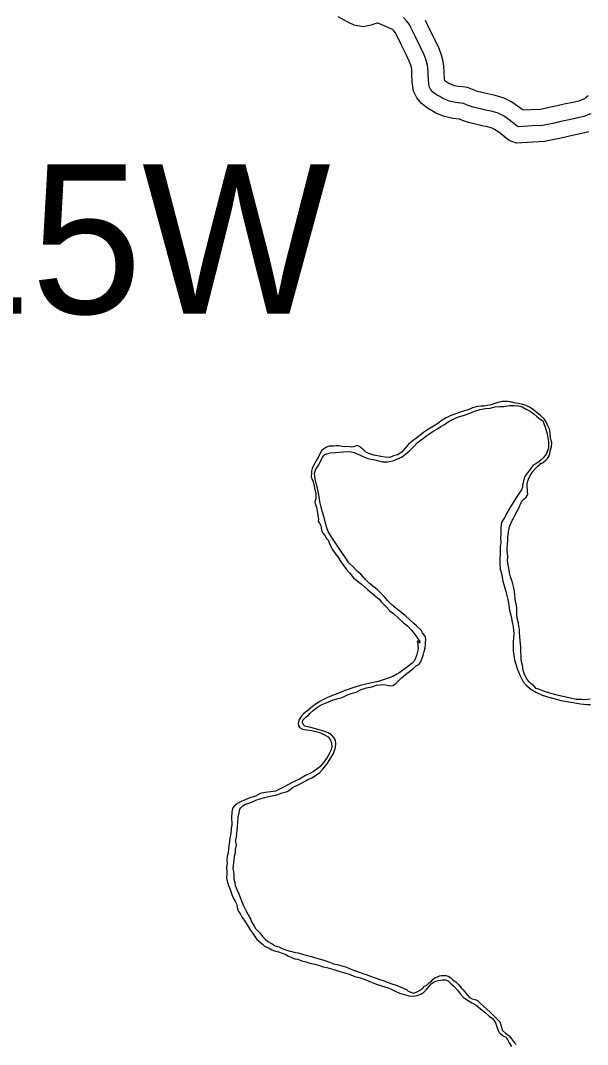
# Model space of a CAD drawing. Extents: x 31699 to 244310, y -8841 to 11474.
# Drawn here: x 134185 to 134536, y -311 to 323 of the extents above; entities that cross this region are included whole.
import ezdxf

# ---------------------------------------------------------------- set-up
doc = ezdxf.new("R2010")
doc.units = 0
for name, color, linetype in [('B_Logo', 7, 'Continuous'), ('R_Border', 7, 'Continuous'), ('R_Draft', 7, 'Continuous'), ('R_XS_EARTHWORK_STAGE2', 7, 'Continuous')]:
    doc.layers.add(name, color=color, linetype=linetype)

msp = doc.modelspace()

# ---------------------------------------------------------------- linework, layer by layer
at = {"layer": 'B_Logo'}
for points in [[(134426.8, 318.09), (134425.79, 320.08), (134424.1, 322.4), (134422.09, 324.39)], [(134537.93, 264.78), (134533.76, 263.15), (134530.24, 262.26), (134523.67, 260.94), (134519.42, 259.97), (134515.5, 259.08), (134508.13, 257.55), (134501.69, 257.24), (134493.58, 256.78), (134492.51, 257.17), (134487.43, 261.13), (134484.08, 263.44), (134480.75, 265.15), (134476.48, 266.38), (134472.95, 267.09), (134465.16, 268.96), (134462.22, 270.01), (134459.29, 271.25), (134457.62, 271.44), (134454.29, 271.75), (134450.63, 272.65), (134446.56, 274.29), (134444.56, 275.41), (134442.62, 276.59), (134440.21, 278.44), (134438.87, 280.03), (134438.12, 281.63), (134437.91, 283.29), (134437.56, 285.62), (134437.33, 289.96), (134437.23, 293.42), (134436.82, 295.76), (134436.2, 297.95), (134434.98, 301.21), (134432.75, 305.93), (134429.57, 312.37), (134426.8, 318.09)]]:
    msp.add_lwpolyline(points, dxfattribs=at)
at = {"layer": 'R_Draft'}
for points in [[(134500.53, 82.96), (134498.12, 84.21), (134495.92, 84.85), (134493.12, 85.49), (134491.52, 85.81), (134490.32, 85.93), (134488.32, 86.45), (134486.39, 86.83), (134483.33, 86.8), (134480.68, 86.18), (134478.56, 85.49), (134476.3, 84.67), (134474.11, 84.25), (134471.92, 83.89), (134470.19, 83.88), (134468, 83.59), (134464.88, 82.76), (134462.1, 81.67), (134457.92, 80.29), (134454.47, 79.19), (134451.49, 78.16), (134448.65, 76.67), (134446.07, 75.18), (134443.42, 73.09), (134440.78, 71.39), (134437.67, 69.63), (134434.56, 67.47), (134431.33, 64.97), (134427.23, 62.06), (134425.32, 60.38), (134423.28, 57.89), (134421.18, 55.33), (134418.53, 53.64), (134416.08, 53.09), (134413.69, 52.06), (134410.76, 52.24), (134408.16, 52.74), (134403.77, 53.44), (134401.43, 54.41), (134398.83, 55.46), (134396.95, 57.24), (134394.94, 58.89), (134393.54, 59.54), (134392.35, 59.2), (134391.29, 58.59), (134390.09, 58.44), (134389.02, 58.77), (134387.76, 58.95), (134385.83, 58.67), (134384.5, 58.99), (134382.24, 59.3), (134380.71, 59.29), (134378.91, 59.2), (134376.19, 59.18), (134374.53, 58.56), (134372.68, 57.28), (134371.43, 56.13), (134370.25, 53.85), (134369.4, 52.04), (134368.09, 50.03), (134366.45, 47.08), (134365.6, 45.34), (134365.22, 43.67), (134365.3, 41.94), (134365.05, 41), (134365.05, 40.07), (134365.6, 38.4), (134366.21, 37.01), (134366.63, 35.41), (134367.32, 32.15), (134367.87, 30.02), (134368.02, 28.49), (134367.97, 27.02), (134367.78, 25.88), (134367.39, 24.88), (134367.47, 23.55), (134367.94, 22.35), (134368.28, 21.35), (134369.05, 17.63), (134369.47, 15.03), (134369.62, 13.76), (134369.49, 12.7), (134370.24, 11.43), (134370.98, 10.04), (134371.26, 8.44), (134371.68, 6.45), (134372.55, 5.05), (134373.56, 3.8), (134374.51, 2), (134375.52, 0.95), (134376.51, -1.05)], [(134421.33, 52.47), (134425.69, 56.11), (134428.79, 59.01), (134430.9, 61.3), (134433.74, 63.39), (134436.64, 65.62), (134438.49, 66.97), (134440.47, 68.39), (134443.25, 69.88), (134445.24, 71.17), (134447.49, 72.59), (134449.8, 74.15), (134452.51, 75.64), (134456.29, 77.21), (134459.8, 78.31), (134463.25, 79.54), (134466.17, 80.7), (134469.35, 81.73), (134472.87, 82.37), (134475.72, 82.66), (134478.78, 83.36), (134481.83, 83.65), (134484.29, 83.61), (134487.68, 84.17), (134490.74, 84.2), (134493.2, 84.03), (134495.47, 83.38), (134498.01, 82.07), (134500.55, 80.76), (134502.82, 79.12), (134504.7, 77.53), (134506.78, 75.88), (134508.31, 74.83), (134508.99, 73.17), (134509.88, 70.91), (134510.84, 67.52), (134511.4, 64.26), (134511.82, 61.86), (134511.84, 59.72), (134511.79, 57.92), (134511.08, 55.78), (134510.69, 54.51), (134510.04, 53.44), (134508.59, 51.82), (134507.01, 50.34), (134505.22, 48.99), (134503.57, 47.98), (134502.45, 47.36), (134501.33, 45.95), (134500.15, 44.34), (134498.83, 42.66), (134497.58, 40.92), (134496.73, 39.51), (134496.35, 37.57), (134495.77, 35.03), (134495.72, 33.76), (134495.07, 32.02), (134493.63, 30.01), (134491.73, 26.85), (134488.25, 21.55), (134486.61, 18.74), (134485.96, 17.46), (134485.24, 15.92), (134484.85, 14.98), (134484.06, 13.91), (134483.01, 12.23), (134482.56, 10.83), (134482.32, 7.89), (134482.28, 4.96), (134482.18, 2.09), (134482.33, -0.51), (134481.96, -2.98), (134482.06, -7.32), (134481.76, -11.12), (134481.66, -13.93), (134482.02, -16.92), (134482.84, -19.78), (134483.68, -24.51), (134484.64, -28.04), (134485.47, -30.76), (134486.44, -34.89), (134487.13, -38.02), (134487.83, -42.48), (134488.67, -46.34), (134489.43, -49.73), (134489.92, -52.8), (134490.36, -57.13), (134489.94, -62.14), (134489.99, -67.47), (134490.84, -73.07), (134492.55, -78.58), (134494.12, -82.71), (134496.28, -86.75), (134498.37, -89.27), (134500.91, -91.24), (134504.52, -93.41), (134507.93, -94.91), (134512.13, -96.27), (134516, -97.31), (134519.53, -98.34), (134523.26, -98.97)], [(134528.97, -97.65), (134525.5, -96.75), (134520.71, -95.86), (134516.31, -94.77), (134512.71, -93.8), (134509.37, -92.77), (134506.3, -91.46), (134504.3, -90.88), (134502.69, -89.29), (134501.22, -88.04), (134500.01, -86.98), (134498.73, -85.33), (134497.72, -83.4), (134496.84, -81.55), (134496.15, -79.42), (134495.73, -76.49), (134495.24, -74.36), (134495.02, -72.43), (134494.94, -70.43), (134494.72, -68.36), (134494.76, -65.29), (134494.47, -62.96), (134494.33, -61.49), (134494.17, -58.56), (134494.01, -56.43), (134493.86, -54.09), (134493.58, -52.43), (134493.23, -50.37), (134492.88, -48.97), (134492.53, -46.84), (134492.31, -44.84), (134492.3, -43.04), (134492.21, -41.3), (134492, -39.51), (134491.44, -36.84), (134491.16, -34.91), (134491.01, -32.98), (134490.86, -31.05), (134490.64, -29.38), (134490.29, -27.78), (134489.88, -26.19), (134489.13, -24.13), (134488.44, -21.73), (134487.82, -19.2), (134487.33, -16.41), (134486.84, -14.08), (134486.56, -11.81), (134486.67, -9.28), (134486.45, -7.61), (134486.3, -5.68), (134486.35, -4.01), (134486.53, -1.61), (134486.71, 0.66), (134486.76, 3), (134487.13, 5.8), (134487.57, 8.47), (134488.09, 10.21), (134489.2, 12.62), (134490.24, 14.5), (134491.15, 16.71), (134492.46, 18.92), (134493.45, 20.67), (134494.16, 22.34), (134494.81, 23.68), (134495.4, 25.02), (134496.52, 26.3), (134498.04, 27.58), (134498.63, 28.59), (134499.02, 29.52), (134498.94, 30.79), (134498.8, 31.92), (134498.58, 34.12), (134498.69, 35.86), (134499.01, 37.46), (134499.66, 39.4), (134500.84, 41.55), (134502.02, 43.16), (134503.8, 45.24), (134505.24, 46.72), (134506.7, 47.94), (134507.16, 48.48), (134507.82, 48.55), (134508.62, 49.02), (134510.27, 50.37), (134511.25, 51.38), (134512.11, 52.72), (134512.75, 54.6), (134513.13, 56.8), (134513.65, 58.61), (134513.89, 61.14), (134513.48, 62.67), (134513.13, 64.41), (134512.78, 66.74), (134512.62, 69.27), (134511.53, 71.66), (134510.59, 73.65), (134509.17, 75.97), (134506.89, 78.09), (134505.01, 79.6), (134502.6, 81.51), (134500.53, 82.96)], [(134364.32, -106.27), (134366.43, -104.25), (134369.01, -102.36), (134370.93, -101.27), (134372.98, -100.39), (134375.7, -99.1), (134378.61, -97.87), (134381.73, -97.04), (134384.32, -96.41), (134387.63, -94.85), (134390.48, -93.82), (134392.93, -93.13), (134395.91, -91.5), (134399.29, -90.47), (134402.61, -89.77), (134405.53, -88.88), (134407.65, -88.52), (134409.91, -88.43), (134411.31, -88.56), (134412.91, -88.94), (134413.98, -89.26), (134415.57, -88.98), (134417.36, -87.83), (134418.87, -86.28), (134420.85, -84.33), (134423.36, -82.11), (134425.87, -80.28), (134428.11, -78.39), (134430.09, -76.91), (134431.75, -76.09), (134432.8, -74.41), (134433.58, -72.47), (134434.36, -70.46), (134434.93, -67.99), (134435.58, -65.65), (134435.82, -63.25), (134435.88, -62.38), (134435.93, -60.58), (134435.78, -59.04), (134435.38, -58.25), (134433.96, -56.33), (134433.02, -54.8), (134430.13, -52.03), (134428.52, -50.58), (134426.11, -48.33), (134423.16, -45.62), (134420.28, -43.32), (134417.53, -41.21), (134414.65, -38.84), (134412.43, -36.52), (134410.15, -34.01), (134408, -31.56), (134405.79, -29.51), (134403.24, -27.6), (134400.9, -25.63), (134398.48, -23.11), (134395.73, -20.21), (134393.51, -18.16), (134391.23, -15.85), (134388.28, -13.07), (134386.19, -9.69), (134383.97, -6.78), (134381.88, -3.53), (134379.52, 0.05), (134377.29, 3.56), (134375.67, 6.35), (134374.85, 8.61), (134373.75, 12.27), (134373.13, 14.93), (134371.9, 18.79), (134370.38, 24.78), (134369.81, 28.97), (134368.91, 33.17), (134368.08, 35.96), (134367.59, 38.62), (134367.23, 42.35), (134367.94, 44.89), (134369.71, 47.58), (134370.88, 49.79), (134372.13, 52.07), (134372.72, 53.14), (134373.57, 53.95), (134376.82, 54.92), (134380.08, 55.28), (134384.8, 55.66), (134388.92, 55.7), (134391.58, 55.12), (134395.72, 53.36), (134400.2, 51.54), (134404.46, 50.64), (134409.13, 49.49), (134412.45, 49.32), (134416.17, 50.29), (134421.33, 52.47)], [(134376.51, -1.05), (134378.1, -4.63), (134379.92, -7.35), (134381.53, -9.4), (134383.49, -12.38), (134385.31, -15.03), (134386.86, -17.15), (134388.8, -19.34), (134391.29, -22.31), (134393.44, -24.16), (134396.25, -26.34), (134399.74, -29.44), (134402.35, -31.61), (134405.1, -33.99), (134407.17, -35.57), (134408.52, -37.36), (134410.93, -39.74), (134413.82, -42.71), (134415.9, -44.49), (134419.12, -47.4), (134422.2, -50.17), (134424.61, -52.15), (134427.1, -54.86), (134428.58, -56.71), (134429.99, -58.5), (134431.14, -60.09), (134432.01, -61.35), (134432.22, -62.28), (134432.22, -62.68), (134431.76, -62.55), (134431.49, -62.02), (134431.28, -61.62), (134430.82, -61.49), (134430.69, -62.23), (134430.96, -63.09), (134431.11, -64.29), (134431.19, -65.62), (134431.13, -67.09), (134430.68, -68.83), (134430.17, -70.44), (134429.52, -72.18), (134428.67, -73.85), (134427.62, -75.26), (134425.57, -76.75), (134423.79, -78.17), (134421.74, -79.59), (134419.89, -80.94), (134418.1, -82.09), (134415.59, -83.51), (134412.61, -84.54), (134409.56, -85.57), (134406.5, -86.47), (134402.52, -87.3), (134398.87, -88.21), (134395.42, -89.11), (134392.17, -90), (134390.12, -90.69), (134387.33, -91.72), (134385.41, -92.4), (134382.96, -93.36), (134380.51, -94.31), (134378.19, -95.27), (134375.21, -96.43), (134373.09, -97.45), (134370.37, -98.81), (134368.26, -100.3), (134365.81, -101.92), (134363.31, -104.21), (134360.53, -106.38), (134358.89, -108.12), (134357.38, -110.54), (134357, -112.48), (134357.28, -114.01), (134357.95, -114.94), (134359.76, -116.05), (134362.09, -116.5), (134365.22, -116.8), (134367.88, -117.38), (134370.82, -118.35), (134373.29, -119.46), (134375.49, -120.71), (134376.91, -122.43), (134377.72, -124.49), (134377.88, -127.09), (134377.17, -129.23), (134376.06, -131.64), (134374.95, -133.58), (134372.91, -136.54), (134370.34, -139.3), (134368.63, -140.85), (134366.51, -142.33), (134364.26, -143.56), (134361.62, -144.78), (134357.84, -146.95), (134352.88, -149.27), (134349.24, -151.23), (134345.8, -153), (134342.95, -154.3), (134340.16, -154.79), (134336.57, -155.16), (134333.59, -155.92)], [(134523.26, -98.97), (134527.12, -99.6), (134531.72, -100.42), (134535.45, -100.86), (134537.91, -100.77)], [(134537.68, -97.37), (134534.89, -97.86), (134532.29, -97.75), (134528.97, -97.65)], [(134318.23, -185.61), (134318.87, -182.87), (134319.3, -178.8), (134319.54, -176.53), (134319.78, -173.86), (134319.95, -170.52), (134320.59, -167.71), (134320.97, -165.64), (134321.56, -164.77), (134322.88, -163.49), (134324.54, -162.47), (134326.59, -161.79), (134328.71, -161.1), (134330.83, -160.01), (134333.48, -159.19), (134336.14, -158.36), (134338.86, -157.74), (134340.85, -157.32), (134343.17, -156.96), (134345.43, -156.14), (134347.15, -155.39), (134349.01, -155.11), (134350.27, -154.63), (134351.85, -153.48), (134353.3, -152.33), (134354.76, -151.45), (134356.15, -150.9), (134358.6, -149.75), (134360.98, -148.39), (134363.1, -147.24), (134365.42, -146.08), (134368.39, -144.38), (134370.51, -142.76), (134372.22, -140.88), (134374.85, -137.65), (134376.62, -134.9), (134378.78, -131.08), (134380.08, -127.4), (134380.32, -124.86), (134380.1, -122.93), (134379.02, -121.27), (134377.61, -119.55), (134375.54, -118.37), (134373.47, -117.46), (134371.47, -116.81), (134369.27, -116.16), (134367.2, -115.58), (134364.94, -115), (134362.87, -114.49), (134361.14, -114.17), (134360.26, -113.31), (134359.79, -111.98), (134359.91, -110.52), (134361.09, -109.3), (134361.95, -108.5), (134363.4, -107.28), (134364.32, -106.27)], [(134333.59, -155.92), (134330.61, -157.55), (134327.23, -158.58), (134324.18, -159.67), (134321.73, -160.7), (134319.61, -162.12), (134317.5, -163.61), (134316.51, -164.95), (134316, -167.62), (134315.9, -170.49), (134315.94, -175.03), (134315.5, -177.7), (134315.32, -180.77), (134314.82, -183.24), (134314.5, -185.58)], [(134314.5, -185.58), (134313.95, -189.96), (134313.77, -192.7), (134313.19, -194.7), (134312.88, -197.51), (134313.03, -199.11), (134312.79, -201.39), (134312.81, -204.06), (134312.83, -206.06), (134312.64, -207.8), (134312.92, -209.33), (134313.47, -211.33), (134313.95, -212.79), (134314.7, -214.72), (134315.32, -216.59), (134316.06, -218.25), (134316.55, -219.98), (134317.42, -221.44), (134318.1, -222.43), (134318.98, -224.1), (134319.39, -225.83), (134319.61, -227.56), (134320.35, -229.09), (134321.57, -230.95), (134322.38, -232.61), (134323.53, -234.2), (134325.42, -237.05), (134327.44, -240.24), (134328.59, -241.83), (134329.8, -243.62), (134331.56, -246.27), (134333.24, -247.59), (134334.98, -249.18), (134336.26, -250.23), (134337.59, -250.96), (134339.06, -251.61), (134340.8, -252.66), (134342.47, -253.18), (134344.88, -253.75), (134347.08, -254.6), (134349.35, -255.38), (134351.03, -256.5), (134353.17, -257.41), (134355.04, -258.06), (134356.64, -258.31), (134359.31, -259.35), (134361.98, -260.06), (134364.32, -260.91), (134367.32, -261.54), (134370.12, -262.25), (134372.46, -263.03), (134374.79, -263.61), (134379, -264.83), (134382.27, -265.74), (134385.07, -266.58), (134388.48, -267.68), (134392.09, -269.05), (134395.56, -270.01), (134398.97, -271.11), (134401.84, -272.42), (134404.91, -273.73), (134407.99, -274.7), (134410.59, -275.47), (134412.66, -276.12), (134414.47, -276.97), (134417.01, -278.15), (134419.68, -279.46), (134422.75, -280.29), (134425.42, -281), (134428.35, -281.24), (134430.68, -280.88), (134432.94, -279.99), (134434.79, -278.84), (134436.44, -277.09), (134437.82, -275.4), (134439.21, -273.72), (134441.13, -272.43), (134442.25, -271.95), (134443.85, -271.47), (134446.24, -271.11), (134448.11, -271.16), (134449.84, -271.68), (134451.66, -273.6), (134453.34, -275.12), (134455.49, -277.56), (134457.37, -280.02), (134459.32, -282.07), (134462.07, -284.04), (134464.41, -285.29), (134467.02, -286.87), (134469.71, -289.04), (134472.45, -291.15), (134475.07, -293.6), (134477.15, -295.18), (134478.36, -296.7), (134479.04, -297.83), (134480.13, -300.63), (134480.74, -302.49), (134481.35, -303.68), (134482.43, -304.81), (134484.17, -305.99)], [(134318.23, -185.61), (134318.66, -187.77), (134318.02, -190.45), (134317.97, -192.59), (134317.52, -194.8), (134317.27, -196.93), (134316.96, -198.74), (134316.77, -200.41), (134316.59, -202.28), (134317, -204.02), (134317.15, -206.02), (134317.18, -208.76), (134317.8, -210.95), (134318.08, -212.82), (134319.24, -215.61), (134320.26, -218.01), (134321.21, -220.2), (134322.44, -223.39), (134323.25, -225.26), (134324.54, -227.91), (134326.16, -230.84), (134327.45, -233.36), (134328.2, -235.16), (134329.62, -237.55), (134330.63, -239.34), (134333.25, -242.12), (134334.87, -244.3), (134336.55, -246.02), (134338.36, -247.48), (134341.04, -248.85), (134342.85, -250.1), (134345.12, -250.81), (134347.19, -251.79), (134348.86, -252.38), (134351.33, -253.29), (134354, -253.73), (134355.53, -254.18), (134357.13, -254.43), (134358.94, -255.08), (134362.01, -255.85), (134363.48, -256.24), (134365.28, -256.69), (134367.82, -257.6), (134369.95, -258.18), (134372.22, -258.76), (134374.09, -259.47), (134376.43, -260.32), (134379.5, -261.36), (134381.44, -261.74), (134384.04, -262.58), (134386.51, -263.09), (134389.25, -264.4), (134391.86, -265.44), (134394.86, -266.41), (134397, -267.26), (134399.6, -268.1), (134401.21, -268.69), (134404.75, -269.92), (134407.55, -271.03), (134410.23, -271.87), (134412.16, -272.52), (134414.97, -273.69), (134417.57, -274.54), (134419.71, -275.38), (134422.45, -276.62), (134423.99, -277.21), (134425.13, -278.07), (134426.8, -278.85), (134428.27, -279.37), (134430.06, -278.75), (134431.65, -277.93), (134432.91, -277.19), (134434.04, -276.24), (134435.22, -275.16), (134436.62, -274.41), (134437.94, -273.26), (134438.53, -272.59), (134439.46, -271.91), (134440.58, -270.83), (134441.64, -269.89), (134443.23, -269.27), (134444.42, -268.73), (134445.69, -268.51), (134447.15, -268.37), (134448.35, -268.49), (134449.82, -268.94), (134451.36, -269.86), (134452.77, -271.18), (134454.78, -272.63), (134456.46, -274.35), (134457.8, -276.01), (134459.01, -277.26), (134459.96, -278.39), (134461.57, -280.44), (134463.05, -282.03), (134464.72, -282.82), (134466.53, -283.33), (134467.93, -283.99), (134469.54, -285.57), (134471.69, -287.49), (134475.85, -291.19)], [(134475.85, -291.19), (134477.53, -293.11), (134479.68, -295.02), (134481.7, -297.2), (134482.45, -299), (134482.72, -300.53), (134483.41, -302.53), (134485.29, -304.11), (134487.43, -305.76), (134488.98, -307.62), (134490.19, -309.34), (134491.88, -311.26)], [(134484.17, -305.99), (134485.57, -306.58), (134486.52, -308.11), (134487.6, -310.23), (134488.89, -312.42)]]:
    msp.add_lwpolyline(points, dxfattribs=at)
at = {"layer": 'R_XS_EARTHWORK_STAGE2'}
for points in [[(134417.88, 313.55), (134417.23, 314.85), (134416.49, 315.87), (134415.57, 316.77), (134414.93, 317.25), (134408.31, 320.11), (134406.35, 320.86), (134405.81, 320.78), (134404.39, 320.5), (134402.21, 319.71), (134397.35, 318.67), (134391.56, 319.72), (134388.25, 321.35), (134385.97, 322.51), (134381.87, 324.78)], [(134536.35, 275.95), (134534.91, 274.66), (134533.47, 273.77), (134530.69, 272.69), (134528.02, 272.01), (134521.58, 270.72), (134517.19, 269.72), (134513.37, 268.85), (134506.87, 267.5), (134501.16, 267.22), (134496.24, 266.94), (134493.35, 269.19), (134489.22, 272.04), (134484.45, 274.49), (134478.86, 276.1), (134475.1, 276.86), (134468.01, 278.56), (134465.85, 279.33), (134461.85, 281.03), (134458.64, 281.39), (134455.96, 281.64), (134453.71, 282.19), (134450.88, 283.33), (134449.61, 284.04), (134448.29, 284.85), (134447.73, 285.28), (134447.52, 286.64), (134447.32, 290.36), (134447.21, 294.45), (134446.57, 297.99), (134445.71, 301.06), (134444.19, 305.11), (134441.75, 310.28), (134438.55, 316.76), (134435.8, 322.45)], [(134536.82, 253.61), (134532.46, 252.5), (134525.76, 251.16), (134521.64, 250.22), (134517.63, 249.3), (134509.4, 247.6), (134502.22, 247.25), (134492.08, 246.67), (134487.6, 248.32), (134481.51, 253.06), (134478.94, 254.84), (134477.04, 255.81), (134474.1, 256.66), (134470.8, 257.32), (134462.3, 259.36), (134458.59, 260.69), (134456.72, 261.48), (134456.6, 261.49), (134452.62, 261.86), (134447.55, 263.11), (134442.24, 265.25), (134439.51, 266.77), (134436.95, 268.34), (134433.27, 271.17), (134430.37, 274.6), (134428.4, 278.81), (134428.01, 281.92), (134427.6, 284.61), (134427.33, 289.55), (134427.26, 292.4), (134427.06, 293.52), (134426.69, 294.84), (134425.76, 297.31), (134423.74, 301.58), (134420.59, 307.98), (134417.8, 313.72)]]:
    msp.add_lwpolyline(points, dxfattribs=at)

# ---------------------------------------------------------------- texts
at = {"layer": 'R_Border'}
msp.add_text('R15W', height=92.4, dxfattribs=at).set_placement((134033.82, 141.14))

doc.saveas('drawing.dxf')
